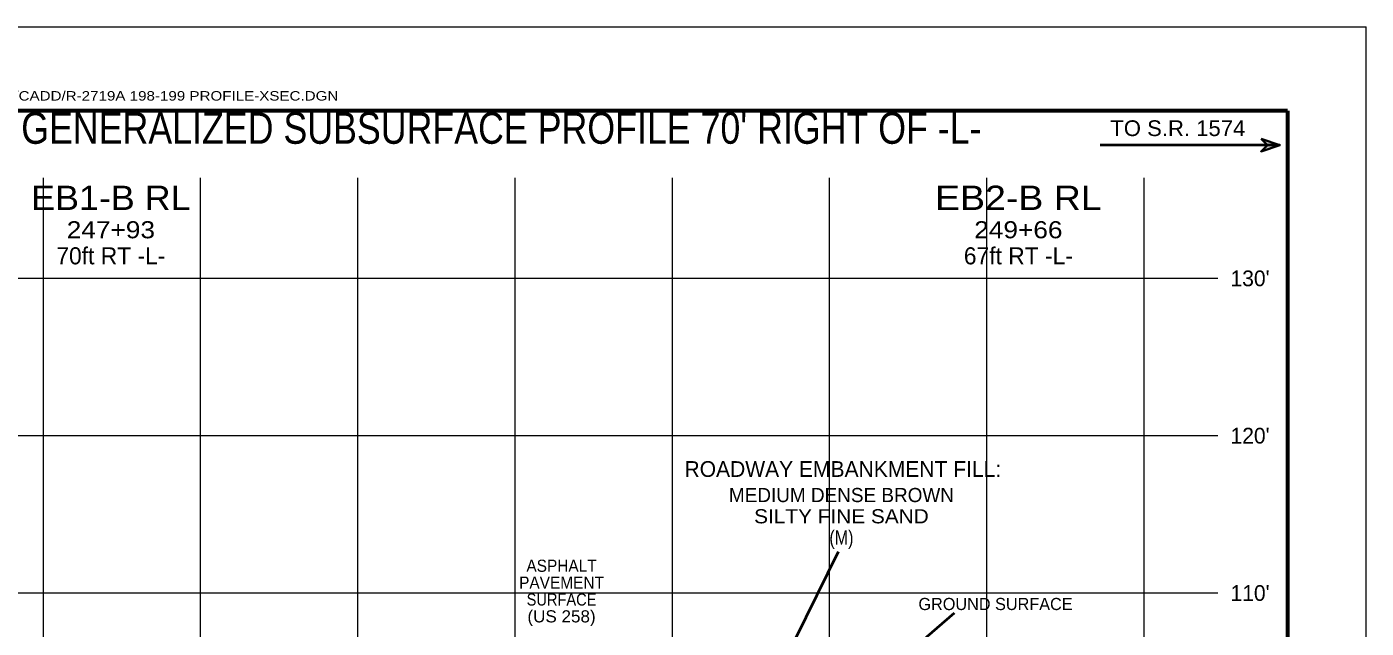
# Model space of a CAD drawing. Extents: x -76 to 974, y -1080 to -735.
# Drawn here: x 603 to 688.2, y -924.3 to -886.1 of the extents above; entities that cross this region are included whole.
import ezdxf
from ezdxf.enums import TextEntityAlignment as Align

# ---------------------------------------------------------------- set-up
doc = ezdxf.new("R2010")
doc.units = 0
doc.header["$LTSCALE"] = 0.36
for name, color, linetype, lineweight in [('10', 7, 'Continuous', 35), ('27', 7, 'Continuous', 40), ('63', 7, 'Continuous', 35), ('7', 7, 'Continuous', 13)]:
    doc.layers.add(name, color=color, linetype=linetype, lineweight=lineweight)
doc.layers.add('29', color=7, linetype='Continuous')

msp = doc.modelspace()

# ---------------------------------------------------------------- hatches: boundary and pattern name
at = {"layer": '10'}
msp.add_hatch(color=256, dxfattribs=at).paths.add_polyline_path([(681.4823, -893.2277), (682.6823, -893.6277), (681.4823, -894.0277), (681.8823, -893.6277)])

# ---------------------------------------------------------------- linework, layer by layer
msp.add_lwpolyline([(681.4823, -893.2277), (682.6823, -893.6277), (681.4823, -894.0277), (681.8823, -893.6277)], close=True, dxfattribs=at)
at = {"layer": '27'}
for p, q in [((682.6824, -893.6276), (671.2606, -893.6313)), ((650.3255, -928.1203), (654.6081, -919.4721)), ((659.4624, -925.5449), (661.9828, -923.3626))]:
    msp.add_line(p, q, dxfattribs=at)
at = {"layer": '63', "lineweight": 13}
for p in [(578.1701, -886.1123), (688.1701, -1056.1123)]:
    msp.add_line(p, (688.1701, -886.1123), dxfattribs=at)
at = {"layer": '63', "lineweight": 60}
for q in [(583.1701, -891.4595), (683.1701, -1052.1123)]:
    msp.add_line((683.1701, -891.4595), q, dxfattribs=at)
at = {"layer": '7'}
for p, q in [((604.0463, -1033.3123), (604.0463, -895.7205)), ((614.0463, -932.951), (614.0463, -895.7205)), ((624.0463, -1042.0988), (624.0463, -895.7205)), ((634.0463, -1042.0988), (634.0463, -895.7205)), ((644.0463, -1042.0988), (644.0463, -895.7205)), ((654.0463, -1042.0988), (654.0463, -895.7205)), ((664.0463, -1042.0988), (664.0463, -895.7205)), ((674.0463, -1042.0988), (674.0463, -895.7205)), ((587.4376, -902.09), (678.7313, -902.09)), ((587.4376, -912.09), (678.7313, -912.09)), ((587.4376, -922.09), (678.7313, -922.09))]:
    msp.add_line(p, q, dxfattribs=at)

# ---------------------------------------------------------------- texts
at = {"layer": '27'}
for s, height, width, p in [('TO S.R. 1574', 1, 1.05, (676.189, -893.0575)), ('EB1-B RL', 1.55, 1.1, (608.3365, -897.7581)), ('EB2-B RL', 1.55, 1.15, (666.048, -897.7581)), ('247+93', 1.085, 1.15, (608.3374, -899.5547)), ('249+66', 1.085, 1.15, (666.0489, -899.5545)), ('ASPHALT', 0.7718, 0.95, (636.9975, -920.7548)), ('PAVEMENT', 0.7718, 0.95, (636.9976, -921.8266)), ('SURFACE', 0.7718, 0.9, (636.9975, -922.8984)), ('(US 258)', 0.7718, 1.05, (636.9975, -923.9701))]:
    msp.add_text(s, height=height, dxfattribs=dict(at, width=width)).set_placement(p, align=Align.CENTER)
for s, height, p in [('70ft RT -L-', 1.085, (608.3369, -901.2117)), ('67ft RT -L-', 1.085, (666.0485, -901.2115)), ('GROUND SURFACE', 0.7717, (664.5963, -923.185))]:
    msp.add_text(s, height=height, dxfattribs=at).set_placement(p, align=Align.CENTER)
at = {"layer": '29'}
for s, height, p in [('ROADWAY EMBANKMENT FILL:', 1, (654.8858, -914.7199)), ('MEDIUM DENSE BROWN', 0.9, (654.7976, -916.3231))]:
    msp.add_text(s, height=height, dxfattribs=at).set_placement(p, align=Align.CENTER)
for s, width, p in [('SILTY FINE SAND', 1.1, (654.7977, -917.6731)), ('(M)', 0.85, (654.7977, -919.0231))]:
    msp.add_text(s, height=0.9, dxfattribs=dict(at, width=width)).set_placement(p, align=Align.CENTER)
at = {"layer": '63', "width": 1.2}
msp.add_text('S:PROJECTS/2008/08-049/GEOTECH DOT/CADD/R-2719A 198-199 PROFILE-XSEC.DGN', height=0.6, dxfattribs=at).set_placement((583.1537, -890.8007))
at = {"layer": '63', "width": 0.85}
msp.add_text("GENERALIZED SUBSURFACE PROFILE 70' RIGHT OF -L-", height=2, dxfattribs=at).set_placement((633.17, -893.5476), align=Align.CENTER)
at = {"layer": '63'}
for s, p in [("130'", (680.7843, -902.6008)), ("120'", (680.7843, -912.6008)), ("110'", (680.7844, -922.6008))]:
    msp.add_text(s, height=1, dxfattribs=at).set_placement(p, align=Align.CENTER)

doc.saveas('drawing.dxf')
